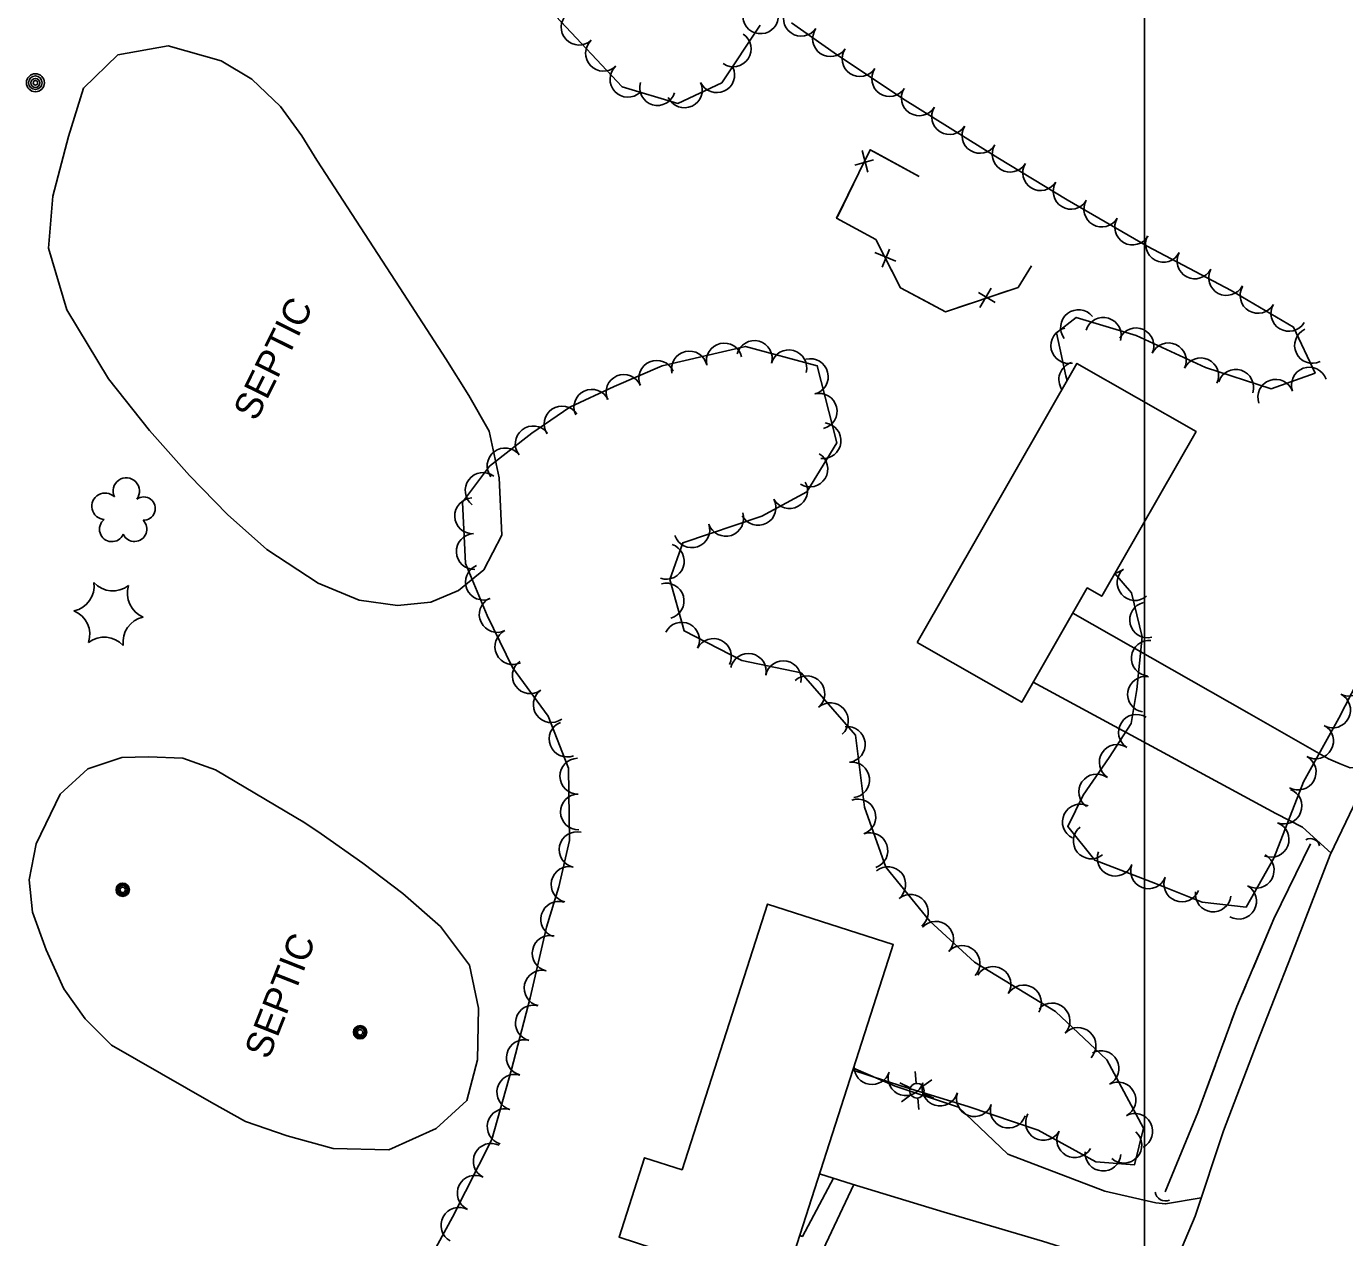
# Model space of a CAD drawing. Extents: x 353423 to 364002, y 127000 to 201942.
# Drawn here: x 362749.2 to 363044.9, y 130520.9 to 130792.5 of the extents above; entities that cross this region are included whole.
import ezdxf

# ---------------------------------------------------------------- set-up
doc = ezdxf.new("R2010")
doc.units = 0
for name, color, linetype in [('E_DTM_SlopeBottom', 7, 'Continuous'), ('E_DTM_SlopeTop', 7, 'Continuous'), ('E_FEN_Generic', 7, 'Continuous'), ('E_LAND_BrushLine', 7, 'Continuous'), ('E_LAND_TreeLine', 7, 'Continuous'), ('E_MISCPROP', 7, 'Continuous'), ('E_STRUCT_WingWall', 7, 'Continuous'), ('E_UTL_ETransformer', 7, 'Continuous'), ('E_WTR_FlowLine', 7, 'Continuous')]:
    doc.layers.add(name, color=color, linetype=linetype)

msp = doc.modelspace()

# ---------------------------------------------------------------- linework, layer by layer
at = {"layer": 'E_DTM_SlopeBottom'}
for p, q in [((362937.95, 130759.81), (362936.64, 130764.71)), ((362935.03, 130761.43), (362939.23, 130762.58)), ((362944.2, 130739.91), (362939.5, 130741.82)), ((362941.15, 130738.56), (362942.76, 130742.6)), ((362966.49, 130730.64), (362962.72, 130732.82)), ((362965.59, 130733.86), (362963.03, 130729.48))]:
    msp.add_line(p, q, dxfattribs=at)
for points in [[(362974.65, 130738.81), (362971.6, 130733.99), (362955.36, 130728.53), (362945.25, 130733.87), (362939.75, 130744.73), (362930.93, 130749.5), (362938.42, 130764.85), (362949.4, 130758.86)], [(362939.17, 130764.44), (362949.4, 130758.86)], [(362931.32, 130750.3), (362935.82, 130759.52)], [(362940.08, 130744.08), (362939.75, 130744.73), (362930.93, 130749.5), (362931.32, 130750.3)], [(362950.19, 130731.26), (362945.25, 130733.87), (362943.15, 130738.04)], [(362974.65, 130738.81), (362971.6, 130733.99), (362967.29, 130732.54)], [(362960.87, 130730.38), (362955.36, 130728.53), (362950.19, 130731.26)]]:
    msp.add_lwpolyline(points, dxfattribs=at)
for centre, radius, start, end in [((363037.19, 130608.3), 2.11, 13.0067, 119.2463), ((363004.64, 130531.45), 2.31, 188.1414, 294.381)]:
    msp.add_arc(centre, radius, start, end, dxfattribs=at)
at = {"layer": 'E_DTM_SlopeTop'}
msp.add_lwpolyline([(363050.41, 130400.77), (363039.57, 130396.76), (363029.8, 130396.25), (363019.04, 130397.31), (363007.31, 130402.97), (362999.38, 130409.97), (362994.67, 130417.4), (362991.18, 130425.09), (362988.91, 130433.15), (362988.61, 130438.98), (362988.49, 130442.06), (362989.78, 130452), (362992.58, 130466.76), (362997.66, 130487.76), (363003.76, 130507.86), (363011.32, 130525.74), (363017.7, 130544.87), (363025.27, 130564.68), (363032.87, 130584.09), (363041.64, 130606.77), (363052.07, 130628.6)], dxfattribs=at)
msp.add_lwpolyline([(363050.41, 130400.77), (363039.57, 130396.76), (363029.8, 130396.25), (363019.04, 130397.31), (363007.31, 130402.97), (362999.38, 130409.97), (362994.67, 130417.4), (362991.18, 130425.09), (362988.91, 130433.15), (362988.61, 130438.98), (362988.49, 130442.06), (362989.78, 130452), (362992.58, 130466.76), (362997.66, 130487.76), (363003.76, 130507.86), (363011.32, 130525.74), (363017.7, 130544.87), (363025.27, 130564.68), (363032.87, 130584.09), (363041.64, 130606.77), (363052.07, 130628.6)], dxfattribs=at)
at = {"layer": 'E_FEN_Generic'}
for points in [[(362867.97, 130794.79), (362882.82, 130778.97), (362895.29, 130775.25), (362905.15, 130779.86), (362913.79, 130792.78)], [(362920.8, 130793.31), (362930.41, 130786.59), (362945.71, 130776.35), (362967.1, 130763.08), (362982.59, 130753.63), (363000.53, 130743.23), (363019.37, 130733.31), (363033.39, 130725.1), (363038.23, 130714.78), (363028.35, 130711.24), (363013.62, 130716.01), (362998.12, 130723.19), (362984.66, 130727.27), (362980.21, 130723.8), (362982.31, 130714.19), (362982.64, 130713.12)], [(362934.58, 130558.45), (362945.52, 130554.89), (362960.41, 130550.35), (362976.09, 130545.03), (362989.02, 130537.89), (362997.7, 130537.22), (362999.77, 130545.5), (362991.54, 130560.8), (362980.04, 130571.63), (362961.85, 130582.67), (362951.85, 130591.85), (362941.94, 130603.97), (362937.14, 130617.46), (362935.19, 130633.57), (362922.94, 130647.55), (362909.7, 130650.35), (362896.7, 130656.97), (362893.55, 130668.51), (362896.4, 130676.73), (362914.17, 130682.73), (362924.25, 130688.15), (362930.98, 130699.12), (362926.57, 130716.44), (362910.46, 130720.76), (362891.82, 130716.42), (362881.02, 130711.8), (362871.13, 130707.13), (362862.57, 130701.33), (362853.05, 130693.88), (362847.06, 130685.87), (362847.66, 130672.12), (362852.58, 130660.43), (362858.26, 130648.77), (362866.22, 130637.83), (362870.77, 130626.2), (362871.03, 130609.94), (362868.65, 130599.62), (362865.86, 130590.52), (362862.23, 130574.7), (362858.03, 130558.65), (362853.59, 130542.92), (362844.8, 130525.49), (362837.77, 130512.58)], [(362993.33, 130669.86), (362997.04, 130665.51), (362999.41, 130655.67), (362998.23, 130643.83), (362996.95, 130636.24), (362992.05, 130628.59), (362986.2, 130620.15), (362982.74, 130613.12), (362988.81, 130605.53), (363002.46, 130600.3), (363012.93, 130596.15), (363022.74, 130595.03), (363028.97, 130606.02), (363035.63, 130623.12), (363043.58, 130637.39), (363049.34, 130648.62)]]:
    msp.add_lwpolyline(points, dxfattribs=at)
for centre, radius, start, end in [((362873.16, 130792.33), 4, 133.1852, 313.1699), ((362913.87, 130794.88), 4, 184.392, 4.3767), ((362922.99, 130794.33), 4, 145.0385, 325.0231), ((362907.73, 130787.49), 4, 236.201, 56.1857), ((362929.55, 130789.75), 4, 145.0385, 325.0231), ((362878.64, 130786.49), 4, 133.1852, 313.1699), ((362936.14, 130785.28), 4, 146.2235, 326.2082), ((362884.11, 130780.65), 4, 133.1852, 313.1699), ((362904.05, 130781.66), 4, 205.0707, 25.0553), ((362942.79, 130780.83), 4, 146.2235, 326.2082), ((362890.76, 130778.79), 4, 163.4118, 343.3965), ((362896.8, 130778.27), 4, 205.0707, 25.0553), ((362949.44, 130776.5), 4, 148.1803, 328.165), ((362956.24, 130772.28), 4, 148.1803, 328.165), ((362963.04, 130768.06), 4, 148.1803, 328.165), ((362969.83, 130763.86), 4, 148.6333, 328.618), ((362976.66, 130759.7), 4, 148.6333, 328.618), ((362983.5, 130755.53), 4, 148.6333, 328.618), ((362990.38, 130751.54), 4, 149.8968, 329.8815), ((362997.3, 130747.52), 4, 149.8968, 329.8815), ((363004.21, 130743.66), 4, 152.2515, 332.2362), ((363011.29, 130739.93), 4, 152.2515, 332.2362), ((363018.37, 130736.2), 4, 152.2515, 332.2362), ((363025.41, 130732.2), 4, 149.6532, 329.6379), ((362985.14, 130724.99), 4, 37.9681, 217.9528), ((363032.32, 130728.16), 4, 149.6532, 329.6379), ((362990.73, 130723.24), 4, 343.1332, 163.1179), ((362982.98, 130720.94), 4, 102.3412, 282.3259), ((362998.07, 130720.91), 4, 335.1676, 155.1523), ((363037.64, 130720.98), 4, 115.1435, 295.1282), ((362905.72, 130717.5), 4.01, 13.1268, 193.1115), ((362912.48, 130718.05), 4.01, 344.9871, 164.9718), ((362920.21, 130715.97), 4.01, 344.9871, 164.9718), ((363005.33, 130717.54), 4, 335.1676, 155.1523), ((362890.59, 130713.61), 4.01, 23.1857, 203.1704), ((362897.91, 130715.69), 4.01, 13.1268, 193.1115), ((362925.03, 130713.99), 4.01, 284.2857, 104.2704), ((362984.77, 130713.31), 4, 106.7883, 214.2336), ((363012.59, 130714.18), 4, 335.1676, 155.1523), ((362883.22, 130710.46), 4.01, 23.1857, 203.1704), ((363020.43, 130711.6), 4, 342.0372, 162.0219), ((363036.93, 130712.09), 4, 19.7463, 199.731), ((362876.03, 130707.12), 4.01, 25.2682, 205.2528), ((363029.4, 130709.38), 4, 19.7463, 199.731), ((362927.01, 130706.23), 4.01, 284.2857, 104.2704), ((362869.34, 130703.38), 4.01, 34.1312, 214.1158), ((362862.87, 130698.9), 4.01, 38.0576, 218.0423), ((362927.89, 130699.62), 4.01, 263.1212, 83.1059), ((362856.57, 130693.97), 4.01, 38.0576, 218.0423), ((362924.94, 130693.27), 4.01, 238.4749, 58.4595), ((362771.62, 130688.33), 2.97, 322.8604, 205.8337), ((362851.63, 130688.47), 4.01, 53.2363, 233.221), ((362920.37, 130688.44), 4.01, 208.2738, 28.2585), ((362766.86, 130684.91), 2.97, 45.2096, 266.4435), ((362775.51, 130684.41), 2.61, 267.5656, 125.4983), ((362849.3, 130682.77), 4.01, 92.5153, 272.5), ((362913.31, 130684.65), 4.01, 208.2738, 28.2585), ((362768.4, 130679.76), 2.78, 128.1805, 335.9535), ((362773.46, 130679.8), 2.78, 204.8575, 45.8685), ((362906.06, 130682.2), 4.01, 198.6455, 18.6302), ((362849.65, 130674.77), 4.01, 92.5153, 272.5), ((362898.47, 130679.64), 4.01, 198.6455, 18.6302), ((362892.74, 130672.58), 4.01, 250.9089, 70.8936), ((362851.71, 130667.91), 4.01, 112.8082, 292.7929), ((362992.65, 130673.88), 4, 280.6873, 310.4907), ((362997.84, 130667.8), 4, 130.506, 310.4907), ((362758.71, 130667.05), 5.72, 281.9973, 7.7622), ((362768.63, 130671.65), 5.72, 221.9973, 307.7622), ((362777.59, 130665.35), 5.72, 161.9973, 247.7622), ((362892.69, 130663.69), 4.01, 285.2977, 105.2823), ((362854.8, 130660.65), 4.01, 115.9777, 295.9624), ((362757.73, 130656.15), 5.72, 341.9973, 67.7622), ((363000.66, 130659.42), 4, 103.4961, 283.4808), ((362776.61, 130654.46), 5.72, 101.9973, 187.7622), ((362896.17, 130654.89), 4.01, 333.014, 152.9987), ((362766.68, 130649.85), 5.72, 41.9973, 127.7622), ((362858.31, 130653.44), 4.01, 115.9777, 295.9624), ((362903.31, 130651.25), 4.01, 333.014, 152.9987), ((363001.03, 130650.84), 4, 84.3392, 264.3239), ((362911.13, 130647.9), 4.01, 348.0723, 168.057), ((362862.21, 130646.91), 4.01, 126.0528, 306.0375), ((362918.96, 130646.25), 4.01, 348.0723, 168.057), ((363045.82, 130646.35), 4, 242.8704, 62.8551), ((362924.26, 130642.87), 4.01, 311.2545, 131.2392), ((363000.17, 130642.75), 4, 80.4328, 260.4175), ((362866.92, 130640.43), 4.01, 126.0528, 306.0375), ((362929.54, 130636.84), 4.01, 311.2545, 131.2392), ((363042.17, 130639.23), 4, 242.8704, 62.8551), ((362998.15, 130634.23), 4, 57.3691, 237.3538), ((362870.47, 130632.71), 4.01, 111.3705, 291.3552), ((362933.33, 130631.51), 4.01, 276.8862, 96.8709), ((363038.34, 130632.29), 4, 240.889, 60.8737), ((362993.84, 130627.5), 4, 57.3691, 237.3538), ((362872.89, 130624.39), 4.01, 90.9096, 270.8943), ((363034.45, 130625.31), 4, 240.889, 60.8737), ((362934.29, 130623.56), 4.01, 276.8862, 96.8709), ((362989.24, 130620.86), 4, 55.2885, 235.2732), ((362873.02, 130616.38), 4.01, 90.9096, 270.8943), ((363031.26, 130617.68), 4, 248.7363, 68.721), ((362935.7, 130615.24), 4.01, 289.5942, 109.5789), ((362985.57, 130614.13), 4, 63.7437, 243.7283), ((363028.36, 130610.22), 4, 248.7363, 68.721), ((362872.71, 130607.91), 4.01, 77.024, 257.0087), ((362938.39, 130607.69), 4.01, 289.5942, 109.5789), ((362988.02, 130609.87), 4, 128.6693, 308.654), ((362993.4, 130606.01), 4, 159.0287, 339.0134), ((363000.87, 130603.15), 4, 159.0287, 339.0134), ((363025.03, 130603.31), 4, 240.4731, 60.4578), ((362870.91, 130600.11), 4.01, 77.024, 257.0087), ((362942.41, 130600.08), 4.01, 309.2865, 129.2712), ((363008.33, 130600.22), 4, 158.4151, 338.3998), ((363021.09, 130596.35), 4, 240.4731, 60.4578), ((362868.6, 130592.29), 4.01, 73.0005, 252.9852), ((362947.48, 130593.88), 4.01, 309.2865, 129.2712), ((363015.38, 130597.98), 4, 173.4516, 353.4363), ((362953.14, 130587.82), 4.01, 317.4791, 137.4637), ((362866.67, 130584.67), 4.01, 77.0599, 257.0446), ((362959.04, 130582.41), 4.01, 317.4791, 137.4637), ((362965.99, 130577.71), 4.01, 328.7418, 148.7265), ((362864.87, 130576.86), 4.01, 77.0599, 257.0446), ((362972.84, 130573.55), 4.01, 328.7418, 148.7265), ((362862.91, 130569.04), 4.01, 75.3634, 255.3481), ((362979.23, 130569.51), 4.01, 316.7207, 136.7054), ((362985.06, 130564.02), 4.01, 316.7207, 136.7054), ((362860.89, 130561.29), 4.01, 75.3634, 255.3481), ((362990.21, 130558.85), 4.01, 298.2919, 118.2766), ((362858.76, 130553.52), 4.01, 74.2352, 254.2199), ((362938.87, 130559.26), 4.01, 179.1961, 341.9773), ((362946.45, 130556.8), 4.01, 163.0475, 343.0322), ((362954.11, 130554.47), 4.01, 163.0475, 343.0322), ((362994, 130551.8), 4.01, 298.2919, 118.2766), ((362961.82, 130552.09), 4.01, 161.2596, 341.2443), ((362856.58, 130545.81), 4.01, 74.2352, 254.2199), ((362969.41, 130549.51), 4.01, 161.2596, 341.2443), ((362977.32, 130546.75), 4.01, 151.1034, 331.0881), ((362997.8, 130544.75), 4.01, 298.2919, 118.2766), ((362984.33, 130542.88), 4.01, 151.1034, 331.0881), ((362995.35, 130541.64), 4.01, 228.1056, 48.0902), ((362853.47, 130538.04), 4.01, 63.2523, 243.237), ((362990.67, 130539.87), 4.01, 175.5772, 355.5619), ((362849.87, 130530.89), 4.01, 63.2523, 243.237), ((362846.21, 130523.69), 4.01, 61.4386, 241.4233)]:
    msp.add_arc(centre, radius, start, end, dxfattribs=at)
at = {"layer": 'E_LAND_BrushLine'}
for p, q in [((362948.78, 130555.55), (362948.51, 130558.15)), ((362947.43, 130554.52), (362945.08, 130555.62)), ((362950.25, 130554.85), (362952.29, 130556.32)), ((362947.59, 130552.93), (362945.48, 130551.41)), ((362949.1, 130552.21), (362949.35, 130549.64)), ((362950.42, 130553.17), (362952.73, 130552.19))]:
    msp.add_line(p, q, dxfattribs=at)
for centre, radius in [((362751.24, 130779.88), 2.02), ((362751.23, 130779.89), 1.52), ((362751.25, 130779.86), 1.01), ((362751.25, 130779.87), 0.502), ((362948.93, 130553.87), 1.64)]:
    msp.add_circle(centre, radius, dxfattribs=at)
at = {"layer": 'E_LAND_TreeLine'}
msp.add_line((363000, 129000), (363000, 131500), dxfattribs=at)
at = {"layer": 'E_MISCPROP'}
for points in [[(363051.05, 130626.47), (363046.09, 130626.3), (363043.83, 130627.14), (363041.22, 130628.26), (363023.45, 130638.46), (362983.88, 130660.96)], [(363041.8, 130607.11), (363035.39, 130612.94), (363029.45, 130616.04), (363003.35, 130630.16), (362975.02, 130645.47)], [(363012.69, 130529.84), (363004.7, 130528.49), (363002.48, 130528.75), (362991.04, 130531.36), (362969.33, 130539.66), (362958.26, 130550.16), (362944.07, 130554.87), (362934.74, 130558.94)], [(362930.23, 130534.24), (362923.25, 130521.19), (362922.68, 130521.42)], [(363003.63, 130507.44), (362998.74, 130512.34), (362991.83, 130515.51), (362977.13, 130520.12), (362955.01, 130526.64), (362934.44, 130532.91), (362927.12, 130535.22)], [(362934.81, 130532.8), (362926.66, 130515.57), (362921.46, 130517.6)]]:
    msp.add_lwpolyline(points, dxfattribs=at)
at = {"layer": 'E_STRUCT_WingWall'}
for points in [[(363004.61, 130531.16), (363011.93, 130549), (363020.68, 130572.76), (363028.98, 130592.42), (363037.21, 130609.23)], [(363024.31, 130581.35), (363028.98, 130592.42), (363037.21, 130609.23)], [(363021.84, 130575.49), (363022.66, 130577.44)], [(363019.51, 130569.58), (363020.24, 130571.57)], [(363017.32, 130563.62), (363018.05, 130565.61)], [(363004.61, 130531.16), (363011.93, 130549), (363015.86, 130559.65)]]:
    msp.add_lwpolyline(points, dxfattribs=at)
at = {"layer": 'E_UTL_ETransformer'}
for points in [[(362832.97, 130733.93), (362843.26, 130717.95), (362848.45, 130709.72), (362853.04, 130701.78), (362855.26, 130691.3), (362855.83, 130678.47), (362851.78, 130670.66), (362846.15, 130666.04), (362839.89, 130663.41), (362832.42, 130662.64), (362823.87, 130663.85), (362814.63, 130667.64), (362803.18, 130675.21), (362794.29, 130683.06), (362785.77, 130691.84), (362776.86, 130701.91), (362767.65, 130713.53), (362758.31, 130728.94), (362754.19, 130742.79), (362755.15, 130754.43), (362758.68, 130767.85), (362762.04, 130778.7), (362769.72, 130786.13), (362781.02, 130788.19), (362792.94, 130784.79), (362799.78, 130780.67), (362806.22, 130774.58), (362811, 130767.95), (362814.34, 130762.5), (362832.97, 130733.93)], [(362811.67, 130613.92), (362791.63, 130625.83), (362784.31, 130628.46), (362776.6, 130628.74), (362770.62, 130628.57), (362763.03, 130626.06), (362756.77, 130620.38), (362751.43, 130609.22), (362749.83, 130601.19), (362750.62, 130593.93), (362753.64, 130585.49), (362757.62, 130576.71), (362762.39, 130569.98), (362768.34, 130564.1), (362790.77, 130551.22)], [(362790.77, 130551.22), (362798.36, 130547), (362807.72, 130543.72), (362818.02, 130540.9), (362830.5, 130540.64), (362841.11, 130545.4), (362847.99, 130551.7), (362850.39, 130560.78), (362850.63, 130572.36), (362848.62, 130582.05), (362842.11, 130590.67), (362833.66, 130598.06), (362824.64, 130604.91), (362815.34, 130611.44), (362811.25, 130614.2)]]:
    msp.add_lwpolyline(points, dxfattribs=at)
for centre, radius in [((362770.82, 130598.93), 1.5), ((362770.82, 130598.93), 1.22), ((362770.82, 130598.92), 0.968), ((362770.81, 130598.9), 0.605), ((362824.06, 130566.99), 1.5), ((362824.07, 130566.99), 1.22), ((362824.07, 130566.97), 0.968), ((362824.05, 130566.95), 0.605)]:
    msp.add_circle(centre, radius, dxfattribs=at)
at = {"layer": 'E_WTR_FlowLine'}
for points in [[(362949.01, 130654.37), (362984.83, 130716.94), (363011.54, 130701.65), (362990.4, 130664.74), (362987.12, 130666.62), (362972.43, 130640.96)], [(362943.17, 130585.2), (362913.51, 130492.85), (362884.41, 130502.2), (362889.68, 130518.58), (362882.15, 130521), (362887.87, 130538.82), (362896.25, 130536.13), (362915.39, 130595.7), (362943.63, 130586.63)]]:
    msp.add_lwpolyline(points, close=True, dxfattribs=at)

# ---------------------------------------------------------------- texts
at = {"layer": 'E_UTL_ETransformer'}
for rotation, p in [(63.6148, (362800.76, 130703.76)), (68.4633, (362803.54, 130560.64))]:
    msp.add_text('SEPTIC', height=6, rotation=rotation, dxfattribs=at).set_placement(p)

doc.saveas('drawing.dxf')
